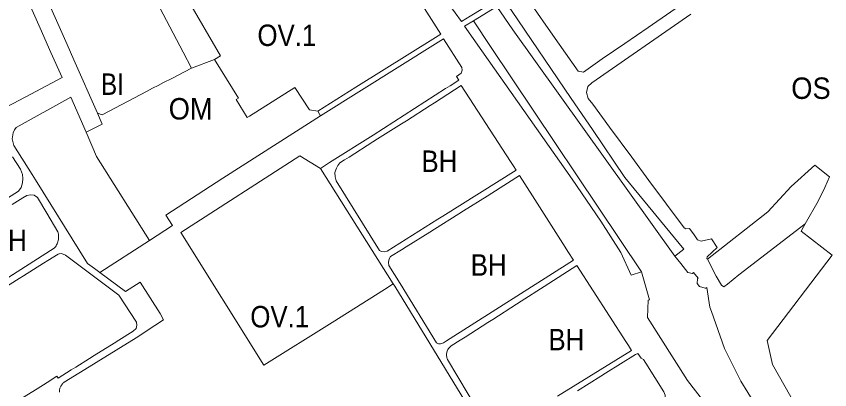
# Model space of a CAD drawing. Extents: x -650451 to -642268, y -1075216 to -1066610.
# Drawn here: x -647083.9 to -646629.3, y -1071907.4 to -1071698.5 of the extents above; entities that cross this region are included whole.
import ezdxf

# ---------------------------------------------------------------- set-up
doc = ezdxf.new("R2010")
doc.units = 0
doc.header["$LTSCALE"] = 4.8
for name, color, linetype, lineweight in [('1', 7, 'Continuous', 13), ('11', 7, 'Continuous', 13), ('12', 7, 'Continuous', 13), ('15', 7, 'Continuous', 13), ('2', 7, 'Continuous', 13), ('40', 7, 'Continuous', 13), ('45', 7, 'Continuous', 13), ('9', 7, 'Continuous', 13)]:
    doc.layers.add(name, color=color, linetype=linetype, lineweight=lineweight)
doc.layers.add('62', color=7, linetype='Continuous')

msp = doc.modelspace()

# ---------------------------------------------------------------- linework, layer by layer
at = {"layer": '1'}
for points in [[(-646913.82, -1071754.1), (-646848.08, -1071712.86), (-646845.08, -1071711.06)], [(-646845.08, -1071711.06), (-646834.86, -1071727.2), (-646834.66, -1071728.69), (-646835.33, -1071730.32)], [(-646835.33, -1071730.32), (-646837.92, -1071732.14), (-646836.62, -1071734.14), (-646841.5, -1071737.31), (-646844.07, -1071738.88), (-646884.53, -1071764.98)], [(-647000.4, -1071809.69), (-646968.43, -1071788.94), (-646927.23, -1071762.7), (-646913.82, -1071754.1)], [(-646884.53, -1071764.98), (-646908.77, -1071780.26), (-646913.91, -1071783.57), (-646925.4, -1071776.61)], [(-647085.97, -1071777.09), (-647081.6, -1071784.03), (-647080.4, -1071787), (-647080.25, -1071789.19), (-647080.4, -1071791.59), (-647081.14, -1071794.23), (-647082.6, -1071796.25), (-647123.49, -1071822.22)], [(-646925.4, -1071776.61), (-646991.93, -1071819.39), (-646945.54, -1071893.58)], [(-647086.28, -1071803.82), (-647080.27, -1071799.98), (-647078.05, -1071798.68), (-647075.86, -1071798.3), (-647073.9, -1071798.5), (-647071.99, -1071799.81), (-647066.76, -1071808.54), (-647060.7, -1071819.12), (-647060.529, -1071819.685), (-647060.394, -1071820.269), (-647060.297, -1071820.87), (-647060.241, -1071821.483), (-647060.228, -1071822.105), (-647060.258, -1071822.731), (-647060.333, -1071823.356), (-647060.452, -1071823.976), (-647060.615, -1071824.586), (-647060.82, -1071825.182), (-647061.065, -1071825.758), (-647061.348, -1071826.313), (-647061.665, -1071826.84), (-647062.014, -1071827.339), (-647062.39, -1071827.806), (-647062.79, -1071828.24), (-647109.01, -1071857.63)], [(-647009.514, -1071823.81), (-646996.65, -1071815.45), (-647000.4, -1071809.69)], [(-647003.56, -1071864.67), (-647014.72, -1071847.15), (-647022.94, -1071852.47), (-647037.23, -1071841.82), (-647009.514, -1071823.81)], [(-647095.99, -1071853.69), (-647082.3, -1071845.09), (-647079.92, -1071843.6), (-647068.66, -1071836.57), (-647066.28, -1071835.09), (-647060.58, -1071831.5), (-647059.89, -1071831.28), (-647058.56, -1071831.25), (-647056.31, -1071832.13), (-647026.58, -1071854.4), (-647016.8, -1071869.62), (-647016.51, -1071871.21), (-647016.93, -1071873.09), (-647018.5, -1071874.63), (-647026.66, -1071879.73), (-647029.25, -1071881.34), (-647040.35, -1071888.28), (-647042.93, -1071889.89), (-647050.63, -1071894.72), (-647053.22, -1071896.32), (-647060.58, -1071900.89), (-647061.2, -1071899.84), (-647066.67, -1071903.3), (-647072.19, -1071906.77), (-647085.18, -1071914.96)], [(-646819.76, -1071929.26), (-646842.88, -1071890.37), (-646843.069, -1071889.917), (-646843.225, -1071889.438), (-646843.342, -1071888.936), (-646843.418, -1071888.416), (-646843.448, -1071887.884), (-646843.432, -1071887.344), (-646843.367, -1071886.804), (-646843.253, -1071886.269), (-646843.092, -1071885.747), (-646842.886, -1071885.244), (-646842.637, -1071884.765), (-646842.351, -1071884.314), (-646842.032, -1071883.897), (-646841.685, -1071883.516), (-646841.316, -1071883.174), (-646840.93, -1071882.87), (-646835.88, -1071879.55), (-646833.12, -1071877.92), (-646820.31, -1071869.74), (-646817.57, -1071868.06), (-646804.44, -1071859.57), (-646801.79, -1071857.9), (-646788.98, -1071849.7), (-646786.36, -1071848.01), (-646770.65, -1071837.91), (-646743.34, -1071880.3), (-646741.81, -1071882.7), (-646740.07, -1071885.5), (-646781.53, -1071910.87)], [(-646945.54, -1071893.58), (-646907.35, -1071869.83), (-646878.05, -1071851.21), (-646873.223, -1071848.143)], [(-646873.223, -1071848.143), (-646872.38, -1071849.48), (-646815.68, -1071942.28), (-646814.619, -1071943.992)], [(-647040.74, -1071893.06), (-647039.34, -1071892.19), (-647016.96, -1071878.34), (-647006.44, -1071871.46), (-647001.54, -1071868.26), (-647003.56, -1071864.67)], [(-646770.22, -1071907.93), (-646757.22, -1071899.76), (-646754.59, -1071898.09), (-646737.81, -1071887.58), (-646736.61, -1071887.04), (-646734.75, -1071889.65), (-646733.38, -1071890.49), (-646732.05, -1071892.58), (-646721.96, -1071908.47), (-646721.2, -1071910.42), (-646721.02, -1071912.67), (-646721.48, -1071914.84)], [(-647057.568, -1071903.556), (-647057.321, -1071903.354), (-647057.07, -1071903.17), (-647040.74, -1071893.06)], [(-647059.48, -1071906.449), (-647059.358, -1071906.097), (-647059.216, -1071905.757), (-647059.057, -1071905.429)], [(-647059.057, -1071905.429), (-647058.881, -1071905.114), (-647058.69, -1071904.814), (-647058.486, -1071904.529)], [(-647058.486, -1071904.529), (-647058.27, -1071904.261), (-647058.044, -1071904.009), (-647057.809, -1071903.774), (-647057.568, -1071903.556)], [(-647059.773, -1071908.305), (-647059.759, -1071907.927), (-647059.722, -1071907.55), (-647059.663, -1071907.177), (-647059.582, -1071906.809), (-647059.48, -1071906.449)]]:
    msp.add_lwpolyline(points, dxfattribs=at)
for points in [[(-646804.6, -1071784.61), (-646845.6, -1071810.29), (-646848.34, -1071812.02), (-646876.55, -1071829.88), (-646878.31, -1071830.28), (-646879.85, -1071830.02), (-646880.91, -1071829.4), (-646905.15, -1071790.56), (-646905.62, -1071788.35), (-646905.79, -1071785.94), (-646905.03, -1071783.4), (-646904.16, -1071781.85), (-646903.05, -1071780.42), (-646900.47, -1071778.82), (-646897.84, -1071777.23), (-646884.61, -1071768.74), (-646882.03, -1071767.1), (-646868.54, -1071758.57), (-646865.89, -1071756.91), (-646852.69, -1071748.41), (-646850.17, -1071746.79), (-646835.35, -1071737.24), (-646807.7, -1071779.69), (-646806.22, -1071781.97)], [(-646772.5, -1071834.88), (-646843.4, -1071880.07), (-646845.1, -1071881.2), (-646846.9, -1071881.74), (-646847.97, -1071881.74), (-646849.05, -1071881.22), (-646869.37, -1071847.89), (-646875.64, -1071837.85), (-646875.88, -1071836.01), (-646875.49, -1071834.11), (-646874.69, -1071832.93), (-646868.59, -1071829.09), (-646865.96, -1071827.44), (-646852.83, -1071819.18), (-646850.21, -1071817.53), (-646836.63, -1071808.99), (-646834.01, -1071807.34), (-646820.76, -1071799.01), (-646818.13, -1071797.36), (-646802.64, -1071787.62), (-646795.36, -1071798.85), (-646777.21, -1071827.55), (-646775.63, -1071830.04)]]:
    msp.add_lwpolyline(points, close=True, dxfattribs=at)
at = {"layer": '11'}
for points in [[(-646984.66, -1071641.19), (-646918.64, -1071609.58), (-646911.57, -1071606.11), (-646846.69, -1071708.52), (-646849.66, -1071710.28), (-646894.05, -1071738.18), (-646915.42, -1071751.51)], [(-646973.11, -1071722.73), (-646969.71, -1071720.62), (-646988.18, -1071688.74)], [(-646915.42, -1071751.51), (-646920.01, -1071750.85), (-646928.2, -1071738.25), (-646953.5, -1071754.25), (-646954.78, -1071755.04), (-646960.96, -1071745.1), (-646959.68, -1071744.31), (-646973.11, -1071722.73)], [(-646945.54, -1071893.58), (-646991.93, -1071819.39), (-646925.4, -1071776.61), (-646913.91, -1071783.57), (-646873.223, -1071848.143), (-646878.05, -1071851.21)], [(-646878.05, -1071851.21), (-646907.35, -1071869.83), (-646945.54, -1071893.58)]]:
    msp.add_lwpolyline(points, dxfattribs=at)
at = {"layer": '12'}
for points in [[(-647038.57, -1071752.65), (-647035.99, -1071753.57), (-647010.67, -1071740.32), (-647007.72, -1071738.76), (-647004.65, -1071737.14), (-647001.66, -1071735.57), (-646997.05, -1071733.19), (-646985.99, -1071727.41), (-646973.11, -1071722.73)], [(-646973.11, -1071722.73), (-646959.68, -1071744.31), (-646960.96, -1071745.1), (-646954.78, -1071755.04), (-646953.5, -1071754.25), (-646928.2, -1071738.25), (-646920.01, -1071750.85), (-646915.42, -1071751.51), (-646913.82, -1071754.1)], [(-647044.83, -1071763.37), (-647035.81, -1071758.82), (-647038.57, -1071752.65)], [(-646913.82, -1071754.1), (-646927.23, -1071762.7), (-646968.43, -1071788.94), (-647000.4, -1071809.69)], [(-647009.514, -1071823.81), (-647039.14, -1071776.9), (-647044.83, -1071763.37)], [(-647000.4, -1071809.69), (-646996.65, -1071815.45), (-647009.514, -1071823.81)]]:
    msp.add_lwpolyline(points, dxfattribs=at)
at = {"layer": '15'}
for points in [[(-647010.73, -1071429.74), (-647008.5, -1071433.35), (-646997.05, -1071451.02), (-646983.8, -1071471.4), (-646944.58, -1071534.7), (-646916, -1071580.13), (-646903.67, -1071599.34), (-646872.61, -1071647.71), (-646842.09, -1071691.69), (-646835.177, -1071701.48), (-646830.204, -1071698.44), (-646817.081, -1071690.417), (-646812.491, -1071687.611), (-646810.635, -1071690.299), (-646815.26, -1071693.087), (-646828.461, -1071701.044)], [(-646915.42, -1071751.51), (-646894.05, -1071738.18), (-646849.66, -1071710.28), (-646846.69, -1071708.52), (-646911.57, -1071606.11), (-646918.64, -1071609.58), (-646984.66, -1071641.19)], [(-646797.35, -1071689.94), (-646787.88, -1071703.5), (-646780.45, -1071714.01), (-646769.84, -1071729.18), (-646767, -1071729.68), (-646756.4, -1071722.25), (-646750.1, -1071717.98), (-646743.89, -1071713.7), (-646737.37, -1071709.21), (-646730.81, -1071704.69), (-646718.12, -1071695.9), (-646707.07, -1071688.26), (-646724.53, -1071662.87), (-646733.84, -1071649.23)], [(-646985.99, -1071727.41), (-646990.63, -1071718.56), (-647005.47, -1071690.29), (-647020.69, -1071658.55), (-647042.63, -1071669.07), (-647069.76, -1071681.75), (-647055.5, -1071714.27), (-647051.68, -1071722.92), (-647038.57, -1071752.65)], [(-647167.51, -1071790.62), (-647157.46, -1071785.09), (-647129.85, -1071770.54), (-647089.14, -1071749.1), (-647075.69, -1071742.01), (-647058.17, -1071732.78), (-647064.51, -1071718.64), (-647070.49, -1071705.09), (-647078.89, -1071686.07), (-647098.96, -1071695.68), (-647112.4, -1071702.17), (-647125.95, -1071708.59), (-647138.56, -1071714.63), (-647153.95, -1071722.02), (-647181.96, -1071735.45), (-647196.44, -1071742.38)], [(-646715.81, -1071832.61), (-646710.82, -1071828.79), (-646743.9, -1071788.63), (-646761.95, -1071761.85), (-646773.79, -1071744.44), (-646807.19, -1071695.29), (-646810.635, -1071690.299), (-646812.491, -1071687.611)], [(-646988.18, -1071688.74), (-646969.71, -1071720.62), (-646973.11, -1071722.73), (-646985.99, -1071727.41)], [(-646828.461, -1071701.044), (-646833.387, -1071704.014), (-646823.68, -1071717.76), (-646773.23, -1071789.58), (-646757.15, -1071813.15), (-646746.05, -1071830.54), (-646740.35, -1071843.3), (-646734.49, -1071841.44)], [(-646706.85, -1071697.29), (-646762.17, -1071735.66), (-646764.45, -1071737.76), (-646765.3, -1071741.01), (-646764.31, -1071744.47), (-646761.74, -1071747.6), (-646752.33, -1071760.42), (-646739.89, -1071777.33), (-646730.33, -1071790.25), (-646710.57, -1071816.79), (-646709.68, -1071817.39), (-646707.61, -1071817.18), (-646705.68, -1071819.88), (-646705.42, -1071820.24), (-646703.2, -1071823.51), (-646701.23, -1071824.27), (-646695.39, -1071822.96), (-646692.2, -1071827.77), (-646697.86, -1071833.05), (-646698.05, -1071834.13), (-646697.7, -1071834.31)], [(-646845.08, -1071711.06), (-646848.08, -1071712.86), (-646913.82, -1071754.1), (-646915.42, -1071751.51)], [(-646834.66, -1071728.69), (-646834.86, -1071727.2), (-646845.08, -1071711.06)], [(-646844.07, -1071738.88), (-646841.5, -1071737.31), (-646836.62, -1071734.14), (-646837.92, -1071732.14), (-646835.33, -1071730.32), (-646834.66, -1071728.69)], [(-646913.91, -1071783.57), (-646908.77, -1071780.26), (-646884.53, -1071764.98), (-646844.07, -1071738.88)], [(-647044.83, -1071763.37), (-647053.43, -1071743.63), (-647083.97, -1071760.74), (-647084.95, -1071761.98), (-647085.71, -1071763.75), (-647086.19, -1071766.95), (-647085.25, -1071770.69), (-647074.99, -1071786.99), (-647073.19, -1071789.9), (-647044.12, -1071836.68), (-647040.2, -1071839.6), (-647037.23, -1071841.82)], [(-647038.57, -1071752.65), (-647035.81, -1071758.82), (-647044.83, -1071763.37)], [(-647123.49, -1071822.22), (-647082.6, -1071796.25), (-647081.14, -1071794.23), (-647080.4, -1071791.59), (-647080.25, -1071789.19), (-647080.4, -1071787), (-647081.6, -1071784.03), (-647085.97, -1071777.09)], [(-646814.619, -1071943.992), (-646815.68, -1071942.28), (-646872.38, -1071849.48), (-646873.223, -1071848.143), (-646913.91, -1071783.57)], [(-647109.01, -1071857.63), (-647062.79, -1071828.24), (-647062.39, -1071827.806), (-647062.014, -1071827.339), (-647061.665, -1071826.84), (-647061.348, -1071826.313), (-647061.065, -1071825.758), (-647060.82, -1071825.182), (-647060.615, -1071824.586), (-647060.452, -1071823.976), (-647060.333, -1071823.356), (-647060.258, -1071822.731), (-647060.228, -1071822.105), (-647060.241, -1071821.483), (-647060.297, -1071820.87), (-647060.394, -1071820.269), (-647060.529, -1071819.685), (-647060.7, -1071819.12), (-647066.76, -1071808.54), (-647071.99, -1071799.81), (-647073.9, -1071798.5), (-647075.86, -1071798.3), (-647078.05, -1071798.68), (-647080.27, -1071799.98), (-647086.28, -1071803.82)], [(-646697.7, -1071834.31), (-646692.68, -1071843.82), (-646689.74, -1071848.84), (-646688.47, -1071849.89), (-646686.45, -1071848.26), (-646680.03, -1071843.09), (-646643.11, -1071814.6)], [(-646643.11, -1071814.6), (-646645.26, -1071818.72), (-646627.89, -1071832.14), (-646664.304, -1071879.909), (-646661.359, -1071893.179), (-646644.617, -1071922.541), (-646598.577, -1071960.596), (-646563.366, -1071989.538)], [(-647085.18, -1071914.96), (-647072.19, -1071906.77), (-647066.67, -1071903.3), (-647061.2, -1071899.84), (-647060.58, -1071900.89), (-647053.22, -1071896.32), (-647050.63, -1071894.72), (-647042.93, -1071889.89), (-647040.35, -1071888.28), (-647029.25, -1071881.34), (-647026.66, -1071879.73), (-647018.5, -1071874.63), (-647016.93, -1071873.09), (-647016.51, -1071871.21), (-647016.8, -1071869.62), (-647026.58, -1071854.4), (-647056.31, -1071832.13), (-647058.56, -1071831.25), (-647059.89, -1071831.28), (-647060.58, -1071831.5), (-647066.28, -1071835.09), (-647068.66, -1071836.57), (-647079.92, -1071843.6), (-647082.3, -1071845.09), (-647095.99, -1071853.69)], [(-646617.21, -1071969.689), (-646638.81, -1071952.21), (-646641.08, -1071950.37), (-646652.07, -1071939.58), (-646667.19, -1071921.65), (-646678.98, -1071902.58), (-646688.11, -1071884.22), (-646695.43, -1071863.67), (-646696.3, -1071861.21), (-646697.91, -1071850.24), (-646698.28, -1071850.52), (-646698.84, -1071850.56), (-646702.16, -1071849.6), (-646703.44, -1071848.03), (-646703.22, -1071845.4), (-646702.75, -1071845), (-646705.52, -1071841.88), (-646706.02, -1071842.28), (-646708.56, -1071841.8), (-646712.47, -1071836.84), (-646715.81, -1071832.61)], [(-647037.23, -1071841.82), (-647022.94, -1071852.47), (-647014.72, -1071847.15), (-647003.56, -1071864.67)], [(-646781.53, -1071910.87), (-646740.07, -1071885.5), (-646741.81, -1071882.7), (-646743.34, -1071880.3), (-646770.65, -1071837.91), (-646786.36, -1071848.01), (-646788.98, -1071849.7), (-646801.79, -1071857.9), (-646804.44, -1071859.57), (-646817.57, -1071868.06), (-646820.31, -1071869.74), (-646833.12, -1071877.92), (-646835.88, -1071879.55), (-646840.93, -1071882.87), (-646841.316, -1071883.174), (-646841.685, -1071883.516), (-646842.032, -1071883.897), (-646842.351, -1071884.314), (-646842.637, -1071884.765), (-646842.886, -1071885.244), (-646843.092, -1071885.747), (-646843.253, -1071886.269), (-646843.367, -1071886.804), (-646843.432, -1071887.344), (-646843.448, -1071887.884), (-646843.418, -1071888.416), (-646843.342, -1071888.936), (-646843.225, -1071889.438), (-646843.069, -1071889.917), (-646842.88, -1071890.37), (-646819.76, -1071929.26)], [(-646734.49, -1071841.44), (-646733.03, -1071846.65), (-646730.1, -1071857.16), (-646730.82, -1071857.31), (-646731.16, -1071866.9), (-646708.81, -1071902.16), (-646699.77, -1071913.72), (-646688.02, -1071928.75), (-646676.92, -1071942.93), (-646659.02, -1071961.92), (-646652.18, -1071967.73)], [(-647003.56, -1071864.67), (-647001.54, -1071868.26), (-647006.44, -1071871.46), (-647016.96, -1071878.34), (-647039.34, -1071892.19), (-647040.74, -1071893.06)], [(-646737.81, -1071887.58), (-646754.59, -1071898.09), (-646757.22, -1071899.76), (-646770.22, -1071907.93)], [(-646723.49, -1071917.75), (-646722.29, -1071916.37), (-646721.48, -1071914.84), (-646721.02, -1071912.67), (-646721.2, -1071910.42), (-646721.96, -1071908.47), (-646732.05, -1071892.58), (-646733.38, -1071890.49), (-646734.75, -1071889.65), (-646736.61, -1071887.04), (-646737.81, -1071887.58)], [(-647040.74, -1071893.06), (-647057.07, -1071903.17), (-647057.321, -1071903.354), (-647057.568, -1071903.556)], [(-647059.057, -1071905.429), (-647059.216, -1071905.757), (-647059.358, -1071906.097), (-647059.48, -1071906.449), (-647059.582, -1071906.809)], [(-647058.486, -1071904.529), (-647058.69, -1071904.814), (-647058.881, -1071905.114), (-647059.057, -1071905.429)], [(-647057.568, -1071903.556), (-647057.809, -1071903.774), (-647058.044, -1071904.009), (-647058.27, -1071904.261), (-647058.486, -1071904.529)], [(-647059.582, -1071906.809), (-647059.663, -1071907.177), (-647059.722, -1071907.55), (-647059.759, -1071907.927), (-647059.773, -1071908.305), (-647059.764, -1071908.683)]]:
    msp.add_lwpolyline(points, dxfattribs=at)
for points in [[(-646804.6, -1071784.61), (-646806.22, -1071781.97), (-646807.7, -1071779.69), (-646835.35, -1071737.24), (-646850.17, -1071746.79), (-646852.69, -1071748.41), (-646865.89, -1071756.91), (-646868.54, -1071758.57), (-646882.03, -1071767.1), (-646884.61, -1071768.74), (-646897.84, -1071777.23), (-646900.47, -1071778.82), (-646903.05, -1071780.42), (-646904.16, -1071781.85), (-646905.03, -1071783.4), (-646905.79, -1071785.94), (-646905.62, -1071788.35), (-646905.15, -1071790.56), (-646880.91, -1071829.4), (-646879.85, -1071830.02), (-646878.31, -1071830.28), (-646876.55, -1071829.88), (-646848.34, -1071812.02), (-646845.6, -1071810.29)], [(-646772.5, -1071834.88), (-646775.63, -1071830.04), (-646777.21, -1071827.55), (-646795.36, -1071798.85), (-646802.64, -1071787.62), (-646818.13, -1071797.36), (-646820.76, -1071799.01), (-646834.01, -1071807.34), (-646836.63, -1071808.99), (-646850.21, -1071817.53), (-646852.83, -1071819.18), (-646865.96, -1071827.44), (-646868.59, -1071829.09), (-646874.69, -1071832.93), (-646875.49, -1071834.11), (-646875.88, -1071836.01), (-646875.64, -1071837.85), (-646869.37, -1071847.89), (-646849.05, -1071881.22), (-646847.97, -1071881.74), (-646846.9, -1071881.74), (-646845.1, -1071881.2), (-646843.4, -1071880.07)]]:
    msp.add_lwpolyline(points, close=True, dxfattribs=at)
at = {"layer": '2'}
for points in [[(-646733.84, -1071649.23), (-646724.53, -1071662.87), (-646707.07, -1071688.26), (-646718.12, -1071695.9), (-646730.81, -1071704.69), (-646737.37, -1071709.21), (-646743.89, -1071713.7), (-646750.1, -1071717.98), (-646756.4, -1071722.25), (-646767, -1071729.68), (-646769.84, -1071729.18), (-646780.45, -1071714.01), (-646787.88, -1071703.5), (-646797.35, -1071689.94)], [(-647038.57, -1071752.65), (-647051.68, -1071722.92), (-647055.5, -1071714.27), (-647069.76, -1071681.75), (-647042.63, -1071669.07), (-647020.69, -1071658.55), (-647005.47, -1071690.29), (-646990.63, -1071718.56), (-646985.99, -1071727.41)], [(-647196.44, -1071742.38), (-647181.96, -1071735.45), (-647153.95, -1071722.02), (-647138.56, -1071714.63), (-647125.95, -1071708.59), (-647112.4, -1071702.17), (-647098.96, -1071695.68), (-647078.89, -1071686.07), (-647070.49, -1071705.09), (-647064.51, -1071718.64), (-647058.17, -1071732.78), (-647075.69, -1071742.01), (-647089.14, -1071749.1), (-647129.85, -1071770.54), (-647157.46, -1071785.09), (-647167.51, -1071790.62)], [(-646985.99, -1071727.41), (-646997.05, -1071733.19), (-647001.66, -1071735.57), (-647004.65, -1071737.14), (-647007.72, -1071738.76), (-647010.67, -1071740.32), (-647035.99, -1071753.57), (-647038.57, -1071752.65)]]:
    msp.add_lwpolyline(points, dxfattribs=at)
at = {"layer": '40'}
for points in [[(-646830.204, -1071698.44), (-646835.177, -1071701.48), (-646842.09, -1071691.69), (-646872.61, -1071647.71), (-646903.67, -1071599.34), (-646916, -1071580.13), (-646944.58, -1071534.7), (-646983.8, -1071471.4), (-646997.05, -1071451.02), (-647008.5, -1071433.35), (-647010.73, -1071429.74)], [(-646810.635, -1071690.299), (-646807.19, -1071695.29), (-646773.79, -1071744.44), (-646761.95, -1071761.85), (-646743.9, -1071788.63), (-646710.82, -1071828.79), (-646715.81, -1071832.61)], [(-646715.81, -1071832.61), (-646806.41, -1071706.06), (-646815.26, -1071693.087)], [(-646734.49, -1071841.44), (-646740.35, -1071843.3), (-646746.05, -1071830.54), (-646757.15, -1071813.15), (-646773.23, -1071789.58), (-646823.68, -1071717.76), (-646833.387, -1071704.014), (-646828.461, -1071701.044)], [(-646828.461, -1071701.044), (-646818.82, -1071715.45), (-646734.49, -1071841.44)]]:
    msp.add_lwpolyline(points, dxfattribs=at)
at = {"layer": '45'}
msp.add_line((-646828.461, -1071701.044), (-646815.26, -1071693.087), dxfattribs=at)
for points in [[(-646815.26, -1071693.087), (-646806.41, -1071706.06), (-646715.81, -1071832.61)], [(-646734.49, -1071841.44), (-646818.82, -1071715.45), (-646828.461, -1071701.044)], [(-646697.7, -1071834.31), (-646663.92, -1071807.89), (-646650.8, -1071793.69), (-646637.58, -1071781.67), (-646629.39, -1071788.19), (-646631.98, -1071794.27), (-646635.78, -1071801.89), (-646643.11, -1071814.6)], [(-646643.11, -1071814.6), (-646680.03, -1071843.09), (-646686.45, -1071848.26), (-646688.47, -1071849.89), (-646689.74, -1071848.84), (-646692.68, -1071843.82), (-646697.7, -1071834.31)], [(-646715.81, -1071832.61), (-646712.47, -1071836.84), (-646708.56, -1071841.8), (-646706.02, -1071842.28), (-646705.52, -1071841.88), (-646702.75, -1071845), (-646703.22, -1071845.4), (-646703.44, -1071848.03), (-646702.16, -1071849.6), (-646698.84, -1071850.56), (-646698.28, -1071850.52), (-646697.91, -1071850.24), (-646696.3, -1071861.21), (-646695.43, -1071863.67), (-646688.11, -1071884.22), (-646678.98, -1071902.58), (-646667.19, -1071921.65), (-646652.07, -1071939.58), (-646641.08, -1071950.37), (-646638.81, -1071952.21), (-646617.21, -1071969.689), (-646629.655, -1071981.343)], [(-646652.18, -1071967.73), (-646659.02, -1071961.92), (-646676.92, -1071942.93), (-646688.02, -1071928.75), (-646699.77, -1071913.72), (-646708.81, -1071902.16), (-646731.16, -1071866.9), (-646730.82, -1071857.31), (-646730.1, -1071857.16), (-646733.03, -1071846.65), (-646734.49, -1071841.44)]]:
    msp.add_lwpolyline(points, dxfattribs=at)
at = {"layer": '9'}
for points in [[(-646697.7, -1071834.31), (-646698.05, -1071834.13), (-646697.86, -1071833.05), (-646692.2, -1071827.77), (-646695.39, -1071822.96), (-646701.23, -1071824.27), (-646703.2, -1071823.51), (-646705.42, -1071820.24), (-646705.68, -1071819.88), (-646707.61, -1071817.18), (-646709.68, -1071817.39), (-646710.57, -1071816.79), (-646730.33, -1071790.25), (-646739.89, -1071777.33), (-646752.33, -1071760.42), (-646761.74, -1071747.6), (-646764.31, -1071744.47), (-646765.3, -1071741.01), (-646764.45, -1071737.76), (-646762.17, -1071735.66), (-646706.85, -1071697.29)], [(-646643.11, -1071814.6), (-646635.78, -1071801.89), (-646631.98, -1071794.27), (-646629.39, -1071788.19), (-646637.58, -1071781.67), (-646650.8, -1071793.69), (-646663.92, -1071807.89), (-646697.7, -1071834.31)], [(-646563.366, -1071989.538), (-646598.577, -1071960.596), (-646644.617, -1071922.541), (-646661.359, -1071893.179), (-646664.304, -1071879.909), (-646627.89, -1071832.14), (-646645.26, -1071818.72), (-646643.11, -1071814.6)]]:
    msp.add_lwpolyline(points, dxfattribs=at)

# ---------------------------------------------------------------- texts
at = {"layer": '62'}
for s, width, p in [('OV.1', 0.9, (-646949.122, -1071715.09)), ('BI', 0.85, (-647036.612, -1071742.426)), ('OS', 0.95, (-646650.799, -1071744.688)), ('OM', 0.95, (-646998.723, -1071756.206)), ('BH', 0.9, (-646857.486, -1071785.544)), ('BH', 0.9, (-647098.138, -1071829.805)), ('BH', 0.9, (-646829.941, -1071843.582)), ('OV.1', 0.9, (-646953.103, -1071872.5)), ('BH', 0.9, (-646786.526, -1071885.322))]:
    msp.add_text(s, height=12, dxfattribs=dict(at, width=width)).set_placement(p)

doc.saveas('drawing.dxf')
